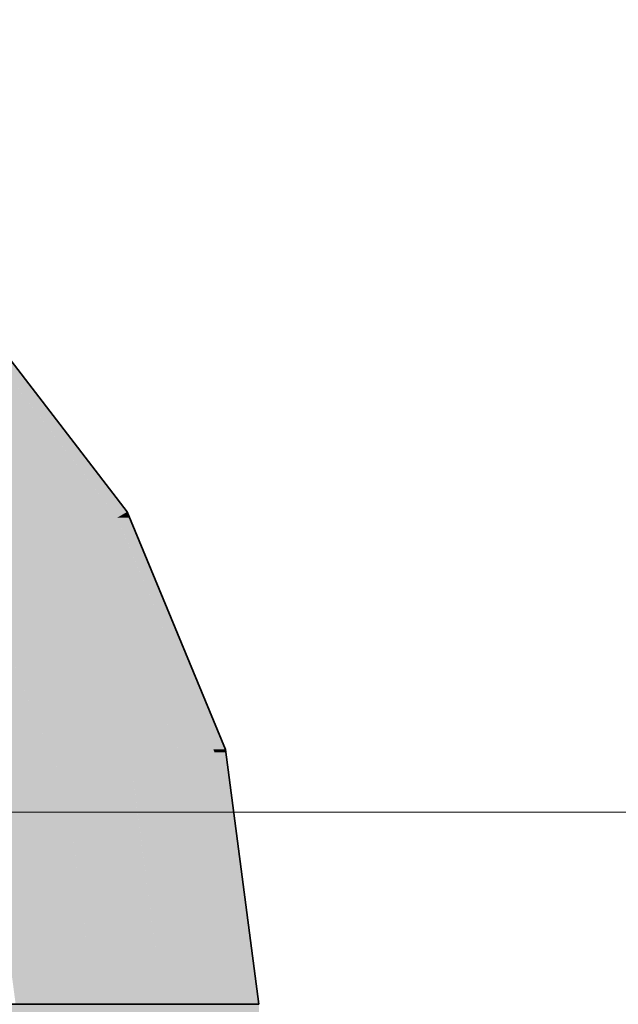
# Model space of a CAD drawing. Extents: x -350 to 540, y -53 to 541.
# Tile 306 of 569: x -182.37 to -180.55, y 217.17 to 220.17. Entities that reach past the tile are written whole.
import ezdxf
from ezdxf.lldxf.tags import DXFTag

# ---------------------------------------------------------------- set-up
doc = ezdxf.new("R2010")
doc.units = 0
doc.layers.get('0').update_dxf_attribs({"lineweight": 35})
doc.layers.add('5_OG-SCHRAFF-FILL', color=7, linetype='Continuous', lineweight=25)
doc.layers.add('L_Abluft', color=7, linetype='Continuous', lineweight=35, true_color=0xf7d209)
doc.layers.add('L_Abluft-Shading', color=7, linetype='Continuous', lineweight=35, true_color=0xf7d209)
tags = doc.linetypes.add('STRICHPUNKT2', pattern=[12.7, 6.35, -3.175, 0, -3.175]).pattern_tags.tags
tags[10:11] = [DXFTag(74, 4), DXFTag(75, 0), DXFTag(340, '0'), DXFTag(46, 0.0), DXFTag(50, 0.0), DXFTag(44, 0.0), DXFTag(45, 0.0)]
tags[8:9] = [DXFTag(74, 4), DXFTag(75, 0), DXFTag(340, '0'), DXFTag(46, 0.0), DXFTag(50, 0.0), DXFTag(44, 0.0), DXFTag(45, 0.0)]
tags[6:7] = [DXFTag(74, 4), DXFTag(75, 0), DXFTag(340, '0'), DXFTag(46, 0.0), DXFTag(50, 0.0), DXFTag(44, 0.0), DXFTag(45, 0.0)]
tags[4:5] = [DXFTag(74, 4), DXFTag(75, 0), DXFTag(340, '0'), DXFTag(46, 0.0), DXFTag(50, 0.0), DXFTag(44, 0.0), DXFTag(45, 0.0)]

# ---------------------------------------------------------------- blocks, each defined once
blk = doc.blocks.new('Shading-A06HSWECNL', base_point=(-182.3817, 217.1693))
at = {"layer": 'L_Abluft-Shading', "color": 44, "true_color": 0x8b7605}
for points in [[(-182.085, 218.6693), (-182.5007, 219.2665), (-182.5433, 219.2665)], [(-182.0424, 218.6693), (-182.085, 218.6693), (-182.5007, 219.2665)], [(-182.0719, 218.6522), (-182.0424, 218.6693), (-182.085, 218.6693)], [(-182.0354, 218.6522), (-182.0719, 218.6522), (-182.0424, 218.6693)], [(-181.7793, 217.9457), (-182.0354, 218.6522), (-182.0719, 218.6522)], [(-181.7427, 217.9457), (-181.7793, 217.9457), (-182.0354, 218.6522)], [(-181.7756, 217.9369), (-181.7427, 217.9457), (-181.7793, 217.9457)], [(-181.7756, 217.9369), (-181.7416, 217.9369), (-181.7427, 217.9457)], [(-181.6746, 217.1693), (-181.6405, 217.1693), (-181.7756, 217.9369)], [(-181.6405, 217.1693), (-181.7756, 217.9369), (-181.7416, 217.9369)]]:
    blk.add_solid(points, dxfattribs=at)
at = {"layer": 'L_Abluft-Shading', "color": 54, "true_color": 0xaa9006}
for points in [[(-182.1968, 218.6522), (-182.4891, 219.1958), (-182.6139, 219.1958)], [(-182.0719, 218.6522), (-182.1968, 218.6522), (-182.4891, 219.1958)], [(-182.1585, 218.6023), (-182.0719, 218.6522), (-182.1968, 218.6522)], [(-182.0513, 218.6023), (-182.1585, 218.6023), (-182.0719, 218.6522)], [(-181.8828, 217.9369), (-182.0513, 218.6023), (-182.1585, 218.6023)], [(-181.7756, 217.9369), (-181.8828, 217.9369), (-182.0513, 218.6023)], [(-181.8721, 217.911), (-181.7756, 217.9369), (-181.8828, 217.9369)], [(-181.8721, 217.911), (-181.7722, 217.911), (-181.7756, 217.9369)], [(-181.7745, 217.1693), (-181.6746, 217.1693), (-181.8721, 217.911)], [(-181.6746, 217.1693), (-181.8721, 217.911), (-181.7722, 217.911)]]:
    blk.add_solid(points, dxfattribs=at)
at = {"layer": 'L_Abluft-Shading', "color": 42, "true_color": 0xc6a807}
for points in [[(-182.3571, 218.6023), (-182.5277, 219.0835), (-182.7263, 219.0835)], [(-182.1585, 218.6023), (-182.3571, 218.6023), (-182.5277, 219.0835)], [(-182.2961, 218.5228), (-182.1585, 218.6023), (-182.3571, 218.6023)], [(-182.1255, 218.5228), (-182.2961, 218.5228), (-182.1585, 218.6023)], [(-182.0427, 217.911), (-182.1255, 218.5228), (-182.2961, 218.5228)], [(-181.8721, 217.911), (-182.0427, 217.911), (-182.1255, 218.5228)], [(-182.0256, 217.8699), (-181.8721, 217.911), (-182.0427, 217.911)], [(-182.0256, 217.8699), (-181.8667, 217.8699), (-181.8721, 217.911)], [(-181.9334, 217.1693), (-181.7745, 217.1693), (-182.0256, 217.8699)], [(-181.7745, 217.1693), (-182.0256, 217.8699), (-181.8667, 217.8699)]]:
    blk.add_solid(points, dxfattribs=at)
at = {"layer": 'L_Abluft-Shading', "color": 52, "true_color": 0xddbc08}
for points in [[(-182.2961, 218.5228), (-182.5549, 218.5228), (-182.6139, 218.937)], [(-182.4754, 218.4193), (-182.2961, 218.5228), (-182.5549, 218.5228)], [(-182.2532, 218.4193), (-182.4754, 218.4193), (-182.2961, 218.5228)], [(-182.2479, 217.8699), (-182.2532, 218.4193), (-182.4754, 218.4193)], [(-182.0256, 217.8699), (-182.2479, 217.8699), (-182.2532, 218.4193)], [(-182.2257, 217.8163), (-182.0256, 217.8699), (-182.2479, 217.8699)], [(-182.2257, 217.8163), (-182.0186, 217.8163), (-182.0256, 217.8699)], [(-182.1405, 217.1693), (-181.9334, 217.1693), (-182.2257, 217.8163)], [(-181.9334, 217.1693), (-182.2257, 217.8163), (-182.0186, 217.8163)]]:
    blk.add_solid(points, dxfattribs=at)
at = {"layer": 'L_Abluft-Shading', "color": 40, "true_color": 0xedc908}
for points in [[(-182.2257, 217.8163), (-182.4845, 217.8163), (-182.4255, 218.2987)], [(-182.4586, 217.7539), (-182.2257, 217.8163), (-182.4845, 217.8163)], [(-182.4586, 217.7539), (-182.2175, 217.7539), (-182.2257, 217.8163)], [(-182.3817, 217.1693), (-182.1405, 217.1693), (-182.4586, 217.7539)], [(-182.1405, 217.1693), (-182.4586, 217.7539), (-182.2175, 217.7539)]]:
    blk.add_solid(points, dxfattribs=at)
blk = doc.blocks.new('Shading-A06HSWEENL', base_point=(-181.6405, 217.1693))
at = {"layer": 'L_Abluft-Shading', "color": 44, "true_color": 0x8b7605}
for points in [[(-183.6405, 215.2113), (-183.6064, 215.2113), (-183.6405, 217.1693)], [(-183.6064, 215.2113), (-183.6405, 217.1693), (-183.6064, 217.1693)], [(-181.6746, 215.2113), (-181.6405, 215.2113), (-181.6746, 217.1693)], [(-181.6405, 215.2113), (-181.6746, 217.1693), (-181.6405, 217.1693)]]:
    blk.add_solid(points, dxfattribs=at)
at = {"layer": 'L_Abluft-Shading', "color": 54, "true_color": 0xaa9106}
for points in [[(-183.6064, 215.2113), (-183.5065, 215.2113), (-183.6064, 217.1693)], [(-183.5065, 215.2113), (-183.6064, 217.1693), (-183.5065, 217.1693)], [(-181.7745, 215.2113), (-181.6746, 215.2113), (-181.7745, 217.1693)], [(-181.6746, 215.2113), (-181.7745, 217.1693), (-181.6746, 217.1693)]]:
    blk.add_solid(points, dxfattribs=at)
at = {"layer": 'L_Abluft-Shading', "color": 42, "true_color": 0xc6a807}
for points in [[(-183.5065, 215.2113), (-183.3476, 215.2113), (-183.5065, 217.1693)], [(-183.3476, 215.2113), (-183.5065, 217.1693), (-183.3476, 217.1693)], [(-181.9334, 215.2113), (-181.7745, 215.2113), (-181.9334, 217.1693)], [(-181.7745, 215.2113), (-181.9334, 217.1693), (-181.7745, 217.1693)]]:
    blk.add_solid(points, dxfattribs=at)
at = {"layer": 'L_Abluft-Shading', "color": 52, "true_color": 0xddbc08}
for points in [[(-183.3476, 215.2113), (-183.1405, 215.2113), (-183.3476, 217.1693)], [(-183.1405, 215.2113), (-183.3476, 217.1693), (-183.1405, 217.1693)], [(-182.1405, 215.2113), (-181.9334, 215.2113), (-182.1405, 217.1693)], [(-181.9334, 215.2113), (-182.1405, 217.1693), (-181.9334, 217.1693)]]:
    blk.add_solid(points, dxfattribs=at)
at = {"layer": 'L_Abluft-Shading', "color": 40, "true_color": 0xedca08}
for points in [[(-183.1405, 215.2113), (-182.8993, 215.2113), (-183.1405, 217.1693)], [(-182.8993, 215.2113), (-183.1405, 217.1693), (-182.8993, 217.1693)], [(-182.3817, 215.2113), (-182.1405, 215.2113), (-182.3817, 217.1693)], [(-182.1405, 215.2113), (-182.3817, 217.1693), (-182.1405, 217.1693)]]:
    blk.add_solid(points, dxfattribs=at)
at = {"layer": 'L_Abluft-Shading', "color": 40, "true_color": 0xf5d108}
for points in [[(-182.8993, 215.2113), (-182.6405, 215.2113), (-182.8993, 217.1693)], [(-182.6405, 215.2113), (-182.8993, 217.1693), (-182.6405, 217.1693)], [(-182.6405, 215.2113), (-182.3817, 215.2113), (-182.6405, 217.1693)], [(-182.3817, 215.2113), (-182.6405, 217.1693), (-182.3817, 217.1693)]]:
    blk.add_solid(points, dxfattribs=at)
blk = doc.blocks.new('Referenz-A06HSWJKNL', base_point=(-324.9507, -4.1032))
at = {"layer": '5_OG-SCHRAFF-FILL', "color": 0, "lineweight": 13}
blk.add_line((-230.8436, 217.7543), (-80.4524, 217.7543), dxfattribs=at)
blk = doc.blocks.new('Bogen-A06HSWQSNL', base_point=(-184.6405, 217.1693))
at = {"color": 0, "linetype": 'ByBlock', "lineweight": -2, "ltscale": 0.35}
for p, q in [((-184.6405, 220.1693), (-184.6405, 220.1352)), ((-184.6405, 220.1693), (-183.864, 220.067)), ((-184.6405, 220.1352), (-184.6405, 220.0353)), ((-183.864, 220.067), (-183.1405, 219.7673)), ((-184.6405, 220.0353), (-184.6405, 219.8764)), ((-184.6405, 219.8764), (-184.6405, 219.6693)), ((-183.1405, 219.7673), (-182.5192, 219.2906)), ((-184.6405, 219.6693), (-184.6405, 219.4281)), ((-184.6405, 219.4281), (-184.6405, 219.1693)), ((-182.5192, 219.2906), (-182.0424, 218.6693)), ((-184.6405, 219.1693), (-184.6405, 218.9104)), ((-184.6405, 218.9104), (-184.6405, 218.6693)), ((-184.6405, 218.6693), (-184.6405, 218.4622)), ((-182.0424, 218.6693), (-181.7427, 217.9457)), ((-184.6405, 218.4622), (-184.6405, 218.3032)), ((-184.6405, 218.3032), (-184.6405, 218.2033)), ((-184.6405, 218.2033), (-184.6405, 218.1693)), ((-184.6405, 218.1693), (-184.3817, 218.1352)), ((-184.3817, 218.1352), (-184.1405, 218.0353)), ((-184.1405, 218.0353), (-183.9334, 217.8764)), ((-181.7427, 217.9457), (-181.6405, 217.1693)), ((-183.9334, 217.8764), (-183.7745, 217.6693)), ((-183.7745, 217.6693), (-183.6746, 217.4281)), ((-183.6746, 217.4281), (-183.6405, 217.1693)), ((-183.6064, 217.1693), (-183.6405, 217.1693)), ((-183.5065, 217.1693), (-183.6064, 217.1693)), ((-183.3476, 217.1693), (-183.5065, 217.1693)), ((-183.1405, 217.1693), (-183.3476, 217.1693)), ((-182.8993, 217.1693), (-183.1405, 217.1693)), ((-182.6405, 217.1693), (-182.8993, 217.1693)), ((-182.3817, 217.1693), (-182.6405, 217.1693)), ((-182.1405, 217.1693), (-182.3817, 217.1693)), ((-181.9334, 217.1693), (-182.1405, 217.1693)), ((-181.7745, 217.1693), (-181.9334, 217.1693)), ((-181.6746, 217.1693), (-181.7745, 217.1693)), ((-181.6405, 217.1693), (-181.6746, 217.1693))]:
    blk.add_line(p, q, dxfattribs=at)
at = {"color": 0, "linetype": 'STRICHPUNKT2', "lineweight": 25, "ltscale": 0.25}
for p, q in [((-184.6405, 219.1693), (-184.1229, 219.1011)), ((-184.1229, 219.1011), (-183.6405, 218.9013)), ((-183.6405, 218.9013), (-183.2263, 218.5835)), ((-183.2263, 218.5835), (-182.9085, 218.1693)), ((-182.9085, 218.1693), (-182.7087, 217.6869)), ((-182.7087, 217.6869), (-182.6405, 217.1693))]:
    blk.add_line(p, q, dxfattribs=at)

msp = doc.modelspace()

# ---------------------------------------------------------------- block references
at = {"color": 251, "lineweight": 25, "ltscale": 0.25, "true_color": 0x585858}
msp.add_blockref('Referenz-A06HSWJKNL', (-324.9507, -4.1032), dxfattribs=at)
at = {"layer": 'L_Abluft'}
for name, p in [('Shading-A06HSWECNL', (-182.3817, 217.1693)), ('Shading-A06HSWEENL', (-181.6405, 217.1693))]:
    msp.add_blockref(name, p, dxfattribs=at)
at = {"layer": 'L_Abluft', "ltscale": 0.35}
msp.add_blockref('Bogen-A06HSWQSNL', (-184.6405, 217.1693), dxfattribs=at)

doc.saveas('drawing.dxf')
